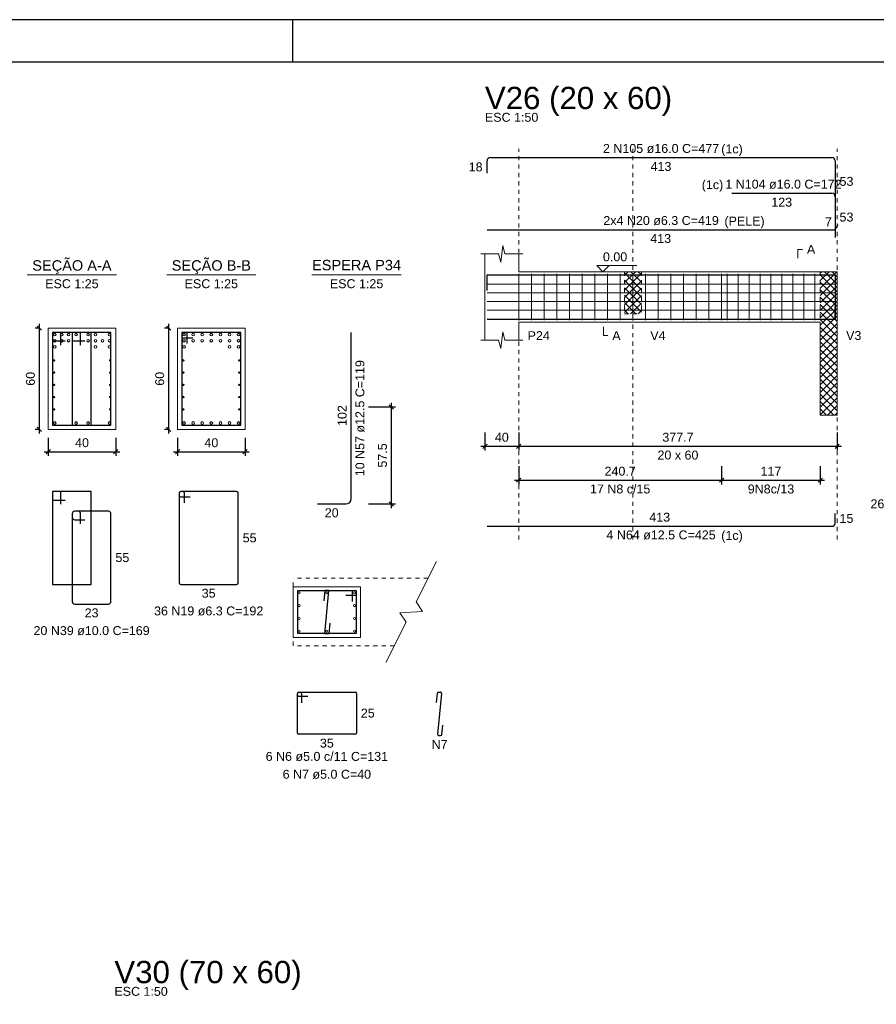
# Model space of a CAD drawing. Header units: millimetres. Extents: x 10 to 1250, y -62 to 528.
# Tile 886 of 909: x 1016 to 1036, y 105 to 128. Entities that reach past the tile are written whole.
import ezdxf

# ---------------------------------------------------------------- set-up
doc = ezdxf.new("R2010")
doc.units = ezdxf.units.MM
doc.header["$LTSCALE"] = 0.05
doc.linetypes.add('DOT', pattern=[6.35, 0, -6.35])
for name, color, linetype, lineweight in [('Descrição da armadura', 7, 'Continuous', 5), ('DT-Arm complementar', 5, 'Continuous', 5), ('DT-Barras na forma', 2, 'Continuous', 30), ('DT-Barras no corte', 5, 'Continuous', 5), ('DT-Barras rebatidas', 2, 'Continuous', 30), ('DT-Cotas', 9, 'Continuous', 5), ('DT-Forma', 5, 'Continuous', 5), ('DT-Hachura intersecção vigas', 9, 'Continuous', 5), ('DT-Pontilhado', 9, 'DOT', 5), ('DT-Textos', 7, 'Continuous', 5), ('DT-Título', 3, 'Continuous', 20), ('Textos armaduras', 7, 'Continuous', 5)]:
    doc.layers.add(name, color=color, linetype=linetype, lineweight=lineweight)
doc.layers.add('FOLHA_PADRÃO', color=7, linetype='Continuous')
doc.styles.add('Arial', font='arial.ttf')
doc.styles.get("Standard").update_dxf_attribs({"font": 'arial.ttf'})
doc.dimstyles.new('UM_25.000000', dxfattribs={"dimtxt": 0.18, "dimasz": 0.1, "dimexe": 0.1, "dimexo": 0.2, "dimgap": 0, "dimtad": 1, "dimtih": 1, "dimtoh": 1, "dimdec": 1, "dimlfac": 25, "dimzin": 0, "dimdsep": 46, "dimtxsty": 'Standard', "dimcen": 0.09, "dimdle": 0.1, "dimadec": 1, "dimazin": 2, "dimtfac": 1, "dimtdec": 4, "dimtofl": 0, "dimtmove": 0, "dimatfit": 3, "dimfxl": 1, "dimtolj": 1, "dimarcsym": 0})
doc.dimstyles.new('UM_50.000000', dxfattribs={"dimtxt": 0.18, "dimasz": 0.1, "dimexe": 0.1, "dimexo": 0.2, "dimgap": 0.1, "dimtad": 1, "dimdec": 1, "dimlfac": 50, "dimzin": 0, "dimdsep": 46, "dimtxsty": 'Standard', "dimblk": 'OBLIQUE', "dimcen": 0.09, "dimdle": 0.1, "dimadec": 1, "dimazin": 2, "dimtfac": 1, "dimtdec": 1, "dimtofl": 0, "dimtmove": 0, "dimatfit": 3, "dimldrblk": 'OBLIQUE', "dimfxl": 1, "dimtolj": 1, "dimarcsym": 1})
pattern_1 = [(45, (943.07463, 68.95515), (-0.08838835, 0.08838835), []), (135, (943.07463, 68.95515), (-0.08838835, -0.08838835), [])]

# ---------------------------------------------------------------- blocks, each defined once
blk = doc.blocks.new('A1EST. 1500')
at = {"layer": 'FOLHA_PADRÃO', "color": 1, "linetype": 'Continuous'}
for p, q in [((150.008, 59.4), (0, 59.4)), ((77.5, 59.4), (77.5, 58.4))]:
    blk.add_line(p, q, dxfattribs=at)
at = {"layer": 'FOLHA_PADRÃO', "color": 6, "linetype": 'Continuous'}
blk.add_lwpolyline([(149, 58.4), (149, 1), (1, 1), (1, 58.4), (149, 58.4)], dxfattribs=at)
blk = doc.blocks.new('_Oblique')
at = {"color": 0, "linetype": 'ByBlock', "lineweight": -2}
blk.add_line((-0.5, -0.5), (0.5, 0.5), dxfattribs=at)
blk = doc.blocks.new('*D1369')
at = {"layer": 'Defpoints', "color": 0, "transparency": 16777216}
for p in [(1016.408, 120.614), (1016.62, 120.614), (1016.62, 118.214)]:
    blk.add_point(p, dxfattribs=at)
at = {"layer": 'DT-Cotas', "color": 0, "lineweight": -2, "transparency": 16777216}
for p, q in [((1016.42, 120.614), (1016.308, 120.614)), ((1016.408, 118.114), (1016.408, 120.714)), ((1016.42, 118.214), (1016.308, 118.214))]:
    blk.add_line(p, q, dxfattribs=at)
at = {"layer": 'DT-Cotas', "color": 0, "lineweight": -2, "transparency": 16777216, "xscale": 0.1, "yscale": 0.1, "zscale": 0.1}
for p, rotation in [((1016.408, 120.614), 90), ((1016.408, 118.214), 270)]:
    blk.add_blockref('_Oblique', p, dxfattribs=dict(at, rotation=rotation))
at = {"layer": 'DT-Cotas', "transparency": 16777216, "insert": (1016.196, 119.414), "char_height": 0.2118, "attachment_point": 5, "rotation": 90, "style": 'Arial'}
blk.add_mtext('\\A1;60', dxfattribs=at)
blk = doc.blocks.new('*D1370')
at = {"layer": 'Defpoints', "color": 0, "transparency": 16777216}
for p in [(1016.62, 118.214), (1018.22, 118.214), (1018.22, 117.684)]:
    blk.add_point(p, dxfattribs=at)
at = {"layer": 'DT-Cotas', "color": 0, "lineweight": -2, "transparency": 16777216}
for p, q in [((1016.62, 118.014), (1016.62, 117.584)), ((1018.22, 118.014), (1018.22, 117.584)), ((1016.52, 117.684), (1018.32, 117.684))]:
    blk.add_line(p, q, dxfattribs=at)
at = {"layer": 'DT-Cotas', "color": 0, "lineweight": -2, "transparency": 16777216, "xscale": 0.1, "yscale": 0.1, "zscale": 0.1, "rotation": 180}
blk.add_blockref('_Oblique', (1016.62, 117.684), dxfattribs=at)
at = {"layer": 'DT-Cotas', "color": 0, "lineweight": -2, "transparency": 16777216, "xscale": 0.1, "yscale": 0.1, "zscale": 0.1}
blk.add_blockref('_Oblique', (1018.22, 117.684), dxfattribs=at)
at = {"layer": 'DT-Cotas', "transparency": 16777216, "insert": (1017.42, 117.896), "char_height": 0.2118, "attachment_point": 5, "rotation": 0.0057, "style": 'Arial'}
blk.add_mtext('\\A1;40', dxfattribs=at)
blk = doc.blocks.new('*D1338')
at = {"layer": 'Defpoints', "color": 0, "transparency": 16777216}
for p in [(1019.475, 120.614), (1019.687, 120.614), (1019.687, 118.214)]:
    blk.add_point(p, dxfattribs=at)
at = {"layer": 'DT-Cotas', "color": 0, "lineweight": -2, "transparency": 16777216}
for p, q in [((1019.487, 120.614), (1019.375, 120.614)), ((1019.475, 118.114), (1019.475, 120.714)), ((1019.487, 118.214), (1019.375, 118.214))]:
    blk.add_line(p, q, dxfattribs=at)
at = {"layer": 'DT-Cotas', "color": 0, "lineweight": -2, "transparency": 16777216, "xscale": 0.1, "yscale": 0.1, "zscale": 0.1}
for p, rotation in [((1019.475, 120.614), 90), ((1019.475, 118.214), 270)]:
    blk.add_blockref('_Oblique', p, dxfattribs=dict(at, rotation=rotation))
at = {"layer": 'DT-Cotas', "transparency": 16777216, "insert": (1019.263, 119.414), "char_height": 0.2118, "attachment_point": 5, "rotation": 90, "style": 'Arial'}
blk.add_mtext('\\A1;60', dxfattribs=at)
blk = doc.blocks.new('*D1339')
at = {"layer": 'Defpoints', "color": 0, "transparency": 16777216}
for p in [(1019.687, 118.214), (1021.287, 118.214), (1021.287, 117.684)]:
    blk.add_point(p, dxfattribs=at)
at = {"layer": 'DT-Cotas', "color": 0, "lineweight": -2, "transparency": 16777216}
for p, q in [((1019.687, 118.014), (1019.687, 117.584)), ((1021.287, 118.014), (1021.287, 117.584)), ((1019.587, 117.684), (1021.387, 117.684))]:
    blk.add_line(p, q, dxfattribs=at)
at = {"layer": 'DT-Cotas', "color": 0, "lineweight": -2, "transparency": 16777216, "xscale": 0.1, "yscale": 0.1, "zscale": 0.1, "rotation": 180}
blk.add_blockref('_Oblique', (1019.687, 117.684), dxfattribs=at)
at = {"layer": 'DT-Cotas', "color": 0, "lineweight": -2, "transparency": 16777216, "xscale": 0.1, "yscale": 0.1, "zscale": 0.1}
blk.add_blockref('_Oblique', (1021.287, 117.684), dxfattribs=at)
at = {"layer": 'DT-Cotas', "transparency": 16777216, "insert": (1020.487, 117.896), "char_height": 0.2118, "attachment_point": 5, "rotation": 0.0057, "style": 'Arial'}
blk.add_mtext('\\A1;40', dxfattribs=at)
blk = doc.blocks.new('*D1340')
at = {"layer": 'Defpoints', "color": 0, "transparency": 16777216}
for p in [(1024.016, 118.746), (1024.757, 118.746), (1024.016, 116.446)]:
    blk.add_point(p, dxfattribs=at)
at = {"layer": 'DT-Cotas', "color": 0, "lineweight": -2, "transparency": 16777216}
for p, q in [((1024.216, 118.746), (1024.857, 118.746)), ((1024.757, 116.346), (1024.757, 118.846)), ((1024.216, 116.446), (1024.857, 116.446))]:
    blk.add_line(p, q, dxfattribs=at)
at = {"layer": 'DT-Cotas', "color": 0, "lineweight": -2, "transparency": 16777216, "xscale": 0.1, "yscale": 0.1, "zscale": 0.1}
for p, rotation in [((1024.757, 118.746), 90), ((1024.757, 116.446), 270)]:
    blk.add_blockref('_Oblique', p, dxfattribs=dict(at, rotation=rotation))
at = {"layer": 'DT-Cotas', "transparency": 16777216, "insert": (1024.546, 117.596), "char_height": 0.2118, "attachment_point": 5, "rotation": 90, "style": 'Arial'}
blk.add_mtext('\\A1;57.5', dxfattribs=at)
blk = doc.blocks.new('*D1341')
at = {"layer": 'Defpoints', "color": 0, "transparency": 16777216}
for p in [(1026.976, 118.343), (1027.776, 118.343), (1027.776, 117.814)]:
    blk.add_point(p, dxfattribs=at)
at = {"layer": 'DT-Cotas', "color": 0, "lineweight": -2, "transparency": 16777216}
for p, q in [((1026.976, 118.143), (1026.976, 117.714)), ((1027.776, 118.143), (1027.776, 117.714)), ((1026.876, 117.814), (1027.876, 117.814))]:
    blk.add_line(p, q, dxfattribs=at)
at = {"layer": 'DT-Cotas', "color": 0, "lineweight": -2, "transparency": 16777216, "xscale": 0.1, "yscale": 0.1, "zscale": 0.1, "rotation": 180}
blk.add_blockref('_Oblique', (1026.976, 117.814), dxfattribs=at)
at = {"layer": 'DT-Cotas', "color": 0, "lineweight": -2, "transparency": 16777216, "xscale": 0.1, "yscale": 0.1, "zscale": 0.1}
blk.add_blockref('_Oblique', (1027.776, 117.814), dxfattribs=at)
at = {"layer": 'DT-Cotas', "transparency": 16777216, "insert": (1027.376, 118.026), "char_height": 0.2118, "attachment_point": 5, "rotation": 0.0057, "style": 'Arial'}
blk.add_mtext('\\A1;40', dxfattribs=at)
blk = doc.blocks.new('*D1342')
at = {"layer": 'Defpoints', "color": 0, "transparency": 16777216}
for p in [(1027.776, 118.343), (1035.33, 118.343), (1035.33, 117.814)]:
    blk.add_point(p, dxfattribs=at)
at = {"layer": 'DT-Cotas', "color": 0, "lineweight": -2, "transparency": 16777216}
for p, q in [((1027.776, 118.143), (1027.776, 117.714)), ((1035.33, 118.143), (1035.33, 117.714)), ((1027.676, 117.814), (1035.43, 117.814))]:
    blk.add_line(p, q, dxfattribs=at)
at = {"layer": 'DT-Cotas', "color": 0, "lineweight": -2, "transparency": 16777216, "xscale": 0.1, "yscale": 0.1, "zscale": 0.1, "rotation": 180}
blk.add_blockref('_Oblique', (1027.776, 117.814), dxfattribs=at)
at = {"layer": 'DT-Cotas', "color": 0, "lineweight": -2, "transparency": 16777216, "xscale": 0.1, "yscale": 0.1, "zscale": 0.1}
blk.add_blockref('_Oblique', (1035.33, 117.814), dxfattribs=at)
at = {"layer": 'DT-Cotas', "transparency": 16777216, "insert": (1031.553, 118.026), "char_height": 0.2118, "attachment_point": 5, "rotation": 0.0057, "style": 'Arial'}
blk.add_mtext('\\A1;377.7', dxfattribs=at)
blk = doc.blocks.new('*D1343')
at = {"layer": 'Defpoints', "color": 0, "transparency": 16777216}
for p in [(1032.59, 117.538), (1034.93, 117.538), (1034.93, 117.009)]:
    blk.add_point(p, dxfattribs=at)
at = {"layer": 'DT-Cotas', "color": 0, "lineweight": -2, "transparency": 16777216}
for p, q in [((1032.59, 117.338), (1032.59, 116.909)), ((1034.93, 117.338), (1034.93, 116.909)), ((1032.49, 117.009), (1035.03, 117.009))]:
    blk.add_line(p, q, dxfattribs=at)
at = {"layer": 'DT-Cotas', "color": 0, "lineweight": -2, "transparency": 16777216, "xscale": 0.1, "yscale": 0.1, "zscale": 0.1, "rotation": 180}
blk.add_blockref('_Oblique', (1032.59, 117.009), dxfattribs=at)
at = {"layer": 'DT-Cotas', "color": 0, "lineweight": -2, "transparency": 16777216, "xscale": 0.1, "yscale": 0.1, "zscale": 0.1}
blk.add_blockref('_Oblique', (1034.93, 117.009), dxfattribs=at)
at = {"layer": 'DT-Cotas', "transparency": 16777216, "insert": (1033.76, 117.221), "char_height": 0.2118, "attachment_point": 5, "rotation": 0.0057, "style": 'Arial'}
blk.add_mtext('\\A1;117', dxfattribs=at)
blk = doc.blocks.new('*D1344')
at = {"layer": 'Defpoints', "color": 0, "transparency": 16777216}
for p in [(1027.776, 117.538), (1032.59, 117.538), (1032.59, 117.009)]:
    blk.add_point(p, dxfattribs=at)
at = {"layer": 'DT-Cotas', "color": 0, "lineweight": -2, "transparency": 16777216}
for p, q in [((1027.776, 117.338), (1027.776, 116.909)), ((1032.59, 117.338), (1032.59, 116.909)), ((1027.676, 117.009), (1032.69, 117.009))]:
    blk.add_line(p, q, dxfattribs=at)
at = {"layer": 'DT-Cotas', "color": 0, "lineweight": -2, "transparency": 16777216, "xscale": 0.1, "yscale": 0.1, "zscale": 0.1, "rotation": 180}
blk.add_blockref('_Oblique', (1027.776, 117.009), dxfattribs=at)
at = {"layer": 'DT-Cotas', "color": 0, "lineweight": -2, "transparency": 16777216, "xscale": 0.1, "yscale": 0.1, "zscale": 0.1}
blk.add_blockref('_Oblique', (1032.59, 117.009), dxfattribs=at)
at = {"layer": 'DT-Cotas', "transparency": 16777216, "insert": (1030.183, 117.221), "char_height": 0.2118, "attachment_point": 5, "rotation": 0.0057, "style": 'Arial'}
blk.add_mtext('\\A1;240.7', dxfattribs=at)

msp = doc.modelspace()

# ---------------------------------------------------------------- hatches: boundary and pattern name
at = {"layer": 'DT-Hachura intersecção vigas', "linetype": 'Continuous'}
h = msp.add_hatch(dxfattribs=at)
h.set_pattern_fill('ANSI37', color=256, style=0)
h.set_pattern_definition(pattern_1)
h.paths.add_polyline_path([(1030.2861, 120.9551), (1030.6861, 120.9551), (1030.6861, 121.9551), (1030.2861, 121.9551), (1030.2861, 120.9551)])
h = msp.add_hatch(dxfattribs=at)
h.set_pattern_fill('ANSI37', color=256, style=0)
h.set_pattern_definition(pattern_1)
h.paths.add_polyline_path([(1034.9301, 118.5551), (1035.3301, 118.5551), (1035.3301, 120.7551), (1035.3301, 121.9551), (1034.9301, 121.9551), (1034.9301, 120.7551), (1034.9301, 118.5551)])

# ---------------------------------------------------------------- linework, layer by layer
at = {"layer": 'DT-Arm complementar'}
for p, q in [((1027.7831, 120.8051), (1027.7831, 121.9051)), ((1028.0831, 120.8051), (1028.0831, 121.9051)), ((1028.3831, 120.8051), (1028.3831, 121.9051)), ((1028.6831, 120.8051), (1028.6831, 121.9051)), ((1028.9831, 120.8051), (1028.9831, 121.9051)), ((1029.2831, 120.8051), (1029.2831, 121.9051)), ((1029.5831, 120.8051), (1029.5831, 121.9051)), ((1029.8831, 120.8051), (1029.8831, 121.9051)), ((1030.1831, 120.8051), (1030.1831, 121.9051)), ((1030.4831, 120.8051), (1030.4831, 121.9051)), ((1030.7831, 120.8051), (1030.7831, 121.9051)), ((1031.0831, 120.8051), (1031.0831, 121.9051)), ((1031.3831, 120.8051), (1031.3831, 121.9051)), ((1031.6831, 120.8051), (1031.6831, 121.9051)), ((1031.9831, 120.8051), (1031.9831, 121.9051)), ((1032.2831, 120.8051), (1032.2831, 121.9051)), ((1032.5831, 120.8051), (1032.5831, 121.9051)), ((1032.7201, 120.8051), (1032.7201, 121.9051)), ((1032.9801, 120.8051), (1032.9801, 121.9051)), ((1033.2401, 120.8051), (1033.2401, 121.9051)), ((1033.5001, 120.8051), (1033.5001, 121.9051)), ((1033.7601, 120.8051), (1033.7601, 121.9051)), ((1034.0201, 120.8051), (1034.0201, 121.9051)), ((1034.2801, 120.8051), (1034.2801, 121.9051)), ((1034.5401, 120.8051), (1034.5401, 121.9051)), ((1034.8001, 120.8051), (1034.8001, 121.9051)), ((1027.0261, 121.6585), (1035.2801, 121.6585)), ((1027.0261, 121.4539), (1035.2801, 121.4539)), ((1027.0261, 121.2493), (1035.2801, 121.2493)), ((1027.0261, 121.0447), (1035.2801, 121.0447))]:
    msp.add_line(p, q, dxfattribs=at)
at = {"layer": 'DT-Barras na forma'}
for p, q in [((1016.9199, 120.5135), (1016.7199, 120.5135)), ((1016.7199, 120.5135), (1016.7199, 118.3135)), ((1017.6399, 120.5135), (1016.7199, 120.5135)), ((1016.7199, 120.5135), (1016.7199, 120.3135)), ((1016.7199, 120.3135), (1017.0199, 120.3135)), ((1016.9199, 120.2135), (1016.9199, 120.5135)), ((1017.3866, 120.5135), (1017.1866, 120.5135)), ((1017.1866, 120.5135), (1017.1866, 118.3135)), ((1018.1066, 120.5135), (1017.1866, 120.5135)), ((1017.1866, 120.5135), (1017.1866, 120.3135)), ((1017.1866, 120.3135), (1017.4866, 120.3135)), ((1017.3866, 120.2135), (1017.3866, 120.5135)), ((1017.6399, 118.3135), (1017.6399, 120.5135)), ((1018.1066, 118.3135), (1018.1066, 120.5135)), ((1019.9125, 120.5135), (1019.7865, 120.5135)), ((1019.7865, 120.5135), (1019.7865, 118.3135)), ((1021.1865, 120.5135), (1019.7865, 120.5135)), ((1019.7865, 120.5135), (1019.7865, 120.3875)), ((1019.7865, 120.3875), (1020.0495, 120.3875)), ((1019.9125, 120.2505), (1019.9125, 120.5135)), ((1021.1865, 118.3135), (1021.1865, 120.5135)), ((1016.7199, 118.3135), (1017.6399, 118.3135)), ((1017.1866, 118.3135), (1018.1066, 118.3135)), ((1019.7865, 118.3135), (1021.1865, 118.3135))]:
    msp.add_line(p, q, dxfattribs=at)
for points in [[(1027.0261, 121.5111), (1027.0261, 121.8791), (1035.2801, 121.8791), (1035.2801, 120.8275)], [(1032.8301, 121.8791), (1035.2801, 121.8791), (1035.2801, 120.8275)], [(1027.0261, 120.8276), (1035.2801, 120.8276), (1035.2801, 121.1276)], [(1023.6765, 114.2807), (1023.9265, 114.2807), (1023.9265, 114.3807), (1022.5265, 114.3807), (1022.5265, 113.3807), (1023.9265, 113.3807), (1023.9265, 114.3807), (1023.8265, 114.3807), (1023.8265, 114.1307)], [(1023.3007, 113.6146), (1023.2765, 113.3657), (1023.1765, 113.3657), (1023.2765, 114.3957), (1023.1765, 114.3957), (1023.1523, 114.1469)]]:
    msp.add_lwpolyline(points, dxfattribs=at)
at = {"layer": 'DT-Barras no corte'}
for centre, radius in [((1016.7719, 120.4615), 0.032), ((1016.7719, 120.3175), 0.032), ((1016.9371, 120.4615), 0.032), ((1016.9371, 120.3175), 0.032), ((1017.1023, 120.4615), 0.032), ((1017.1023, 120.3175), 0.032), ((1017.2775, 120.4615), 0.032), ((1017.5623, 120.4615), 0.032), ((1017.5623, 120.3175), 0.032), ((1017.7375, 120.4615), 0.032), ((1017.7375, 120.3175), 0.032), ((1017.9027, 120.3175), 0.032), ((1018.0679, 120.4615), 0.032), ((1018.0679, 120.3175), 0.032), ((1019.8385, 120.4615), 0.032), ((1019.8385, 120.3175), 0.032), ((1020.0545, 120.4615), 0.032), ((1020.0545, 120.3175), 0.032), ((1020.2705, 120.4615), 0.032), ((1020.2705, 120.3175), 0.032), ((1020.4865, 120.4615), 0.032), ((1020.4865, 120.3175), 0.032), ((1020.7025, 120.4615), 0.032), ((1020.7025, 120.3175), 0.032), ((1020.9185, 120.4615), 0.032), ((1020.9185, 120.3175), 0.032), ((1021.1345, 120.4615), 0.032), ((1021.1345, 120.3175), 0.032), ((1016.7719, 120.1735), 0.032), ((1017.7375, 120.1735), 0.032), ((1018.0679, 120.1735), 0.032), ((1019.8385, 120.1735), 0.032), ((1020.9185, 120.1735), 0.032), ((1021.1345, 120.1735), 0.032), ((1016.7559, 119.8508), 0.016), ((1018.0839, 119.8508), 0.016), ((1019.8225, 119.8508), 0.016), ((1021.1505, 119.8508), 0.016), ((1016.7559, 119.5602), 0.016), ((1018.0839, 119.5602), 0.016), ((1019.8225, 119.5602), 0.016), ((1021.1505, 119.5602), 0.016), ((1016.7559, 119.2695), 0.016), ((1018.0839, 119.2695), 0.016), ((1019.8225, 119.2695), 0.016), ((1021.1505, 119.2695), 0.016), ((1016.7559, 118.9788), 0.016), ((1018.0839, 118.9788), 0.016), ((1019.8225, 118.9788), 0.016), ((1021.1505, 118.9788), 0.016), ((1016.7559, 118.6882), 0.016), ((1018.0839, 118.6882), 0.016), ((1019.8225, 118.6882), 0.016), ((1021.1505, 118.6882), 0.016), ((1016.7719, 118.3655), 0.032), ((1017.2775, 118.3655), 0.032), ((1017.5623, 118.3655), 0.032), ((1018.0679, 118.3655), 0.032), ((1019.8385, 118.3655), 0.032), ((1020.0545, 118.3655), 0.032), ((1020.2705, 118.3655), 0.032), ((1020.4865, 118.3655), 0.032), ((1020.7025, 118.3655), 0.032), ((1020.9185, 118.3655), 0.032), ((1021.1345, 118.3655), 0.032), ((1022.5715, 114.3357), 0.025), ((1023.2265, 114.3357), 0.025), ((1023.8815, 114.3357), 0.025), ((1022.5715, 114.0327), 0.025), ((1023.8815, 114.0327), 0.025), ((1022.5715, 113.7287), 0.025), ((1023.8815, 113.7287), 0.025), ((1022.5715, 113.4257), 0.025), ((1023.2265, 113.4257), 0.025), ((1023.8815, 113.4257), 0.025)]:
    msp.add_circle(centre, radius, dxfattribs=at)
at = {"layer": 'DT-Barras rebatidas'}
for p, q in [((1027.0261, 124.2928), (1027.0261, 124.5808)), ((1027.1061, 124.6608), (1035.2001, 124.6608)), ((1035.2801, 124.5808), (1035.2801, 123.6091)), ((1032.8301, 123.8136), (1035.2001, 123.8136)), ((1035.2801, 123.7336), (1035.2801, 122.7619)), ((1027.0261, 122.9506), (1035.2619, 122.9506)), ((1035.2892, 122.9663), (1035.3526, 123.0761)), ((1023.8042, 116.5706), (1023.8042, 120.5135)), ((1016.9199, 116.7368), (1016.7199, 116.7368)), ((1016.7199, 116.7368), (1016.7199, 114.5368)), ((1017.6399, 116.7368), (1016.7199, 116.7368)), ((1016.7199, 116.7368), (1016.7199, 116.5368)), ((1016.9199, 116.4368), (1016.9199, 116.7368)), ((1017.6399, 114.5368), (1017.6399, 116.7368)), ((1019.7236, 116.699), (1019.7236, 114.5746)), ((1019.7236, 116.699), (1019.7236, 116.6486)), ((1019.8118, 116.7368), (1019.7614, 116.7368)), ((1021.0858, 116.7368), (1019.7614, 116.7368)), ((1019.7614, 116.6108), (1019.9866, 116.6108)), ((1019.8496, 116.4738), (1019.8496, 116.699)), ((1021.1236, 114.5746), (1021.1236, 116.699)), ((1016.7199, 116.5368), (1017.0199, 116.5368)), ((1023.0042, 116.4456), (1023.6792, 116.4456)), ((1017.1866, 116.2101), (1017.1866, 114.1301)), ((1017.1866, 116.2101), (1017.1866, 116.1301)), ((1017.3266, 116.2701), (1017.2466, 116.2701)), ((1018.0466, 116.2701), (1017.2466, 116.2701)), ((1017.3866, 115.9701), (1017.3866, 116.2101)), ((1018.1066, 114.1301), (1018.1066, 116.2101)), ((1035.2801, 115.9791), (1035.2801, 116.2166)), ((1017.2466, 116.0701), (1017.4866, 116.0701)), ((1027.0261, 115.9166), (1035.2176, 115.9166)), ((1016.7199, 114.5368), (1017.6399, 114.5368)), ((1019.7614, 114.5368), (1021.0858, 114.5368)), ((1017.2466, 114.0701), (1018.0466, 114.0701)), ((1022.5265, 111.9107), (1022.5265, 111.9507)), ((1022.5265, 111.0107), (1022.5265, 111.9507)), ((1022.5565, 111.9807), (1023.8965, 111.9807)), ((1022.5565, 111.9807), (1022.5965, 111.9807)), ((1022.7765, 111.8807), (1022.5565, 111.8807)), ((1022.6265, 111.9507), (1022.6265, 111.7307)), ((1023.9265, 111.9507), (1023.9265, 111.0107)), ((1025.8265, 111.7319), (1025.848, 111.9536)), ((1025.9475, 111.9478), (1025.8539, 110.9836)), ((1025.8779, 111.9807), (1025.9176, 111.9807)), ((1025.9533, 110.9778), (1025.9748, 111.1996)), ((1023.8965, 110.9807), (1022.5565, 110.9807)), ((1025.8837, 110.9507), (1025.9234, 110.9507))]:
    msp.add_line(p, q, dxfattribs=at)
for centre, radius, start, end in [((1027.1061, 124.5808), 0.08, 90, 180), ((1035.2001, 124.5808), 0.08, 0, 90), ((1035.2001, 123.7336), 0.08, 0, 90), ((1035.2619, 122.9821), 0.0315, 270, 330), ((1019.7614, 116.699), 0.0378, 90, 180), ((1019.7614, 116.699), 0.0378, 90, 180), ((1019.7614, 116.6486), 0.0378, 180, 270), ((1019.8118, 116.699), 0.0378, 0, 90), ((1021.0858, 116.699), 0.0378, 0, 90), ((1023.6792, 116.5706), 0.125, 270, 0), ((1017.2466, 116.2101), 0.06, 90, 180), ((1017.2466, 116.2101), 0.06, 90, 180), ((1017.2466, 116.1301), 0.06, 180, 270), ((1017.3266, 116.2101), 0.06, 0, 90), ((1018.0466, 116.2101), 0.06, 0, 90), ((1035.2176, 115.9791), 0.0625, 270, 0), ((1019.7614, 114.5746), 0.0378, 180, 270), ((1021.0858, 114.5746), 0.0378, 270, 0), ((1017.2466, 114.1301), 0.06, 180, 270), ((1018.0466, 114.1301), 0.06, 270, 0), ((1022.5565, 111.9507), 0.03, 90, 180), ((1022.5565, 111.9507), 0.03, 90, 180), ((1022.5565, 111.9107), 0.03, 180, 270), ((1022.5965, 111.9507), 0.03, 0, 90), ((1023.8965, 111.9507), 0.03, 0, 90), ((1025.8779, 111.9507), 0.03, 90, 174.45468), ((1025.9176, 111.9507), 0.03, 354.45468, 90), ((1022.5565, 111.0107), 0.03, 180, 270), ((1023.8965, 111.0107), 0.03, 270, 0), ((1025.8837, 110.9807), 0.03, 174.45468, 270), ((1025.9234, 110.9807), 0.03, 270, 354.45468)]:
    msp.add_arc(centre, radius, start, end, dxfattribs=at)
at = {"layer": 'DT-Forma'}
for p, q in [((1027.3511, 122.1787), (1027.4011, 122.5787)), ((1027.4011, 122.5787), (1027.4511, 122.3787)), ((1026.8761, 122.3787), (1027.3011, 122.3787)), ((1026.9761, 121.9551), (1026.9761, 122.3787)), ((1027.3011, 122.3787), (1027.3511, 122.1787)), ((1027.4511, 122.3787), (1027.8761, 122.3787)), ((1027.7761, 122.3787), (1027.7761, 121.9551)), ((1027.7761, 121.9551), (1030.2861, 121.9551)), ((1030.2861, 121.9551), (1030.6861, 121.9551)), ((1030.6861, 121.9551), (1034.9301, 121.9551)), ((1034.9301, 121.9551), (1035.3301, 121.9551)), ((1026.9761, 120.7551), (1026.9761, 120.3315)), ((1027.7761, 120.3315), (1027.7761, 120.7551)), ((1027.7761, 120.7551), (1030.2861, 120.7551)), ((1030.2861, 120.7551), (1030.6861, 120.7551)), ((1030.6861, 120.7551), (1034.9301, 120.7551)), ((1034.9301, 120.7551), (1034.9301, 118.5551)), ((1035.3301, 118.5551), (1035.3301, 120.7551)), ((1018.2199, 120.6135), (1016.6199, 120.6135)), ((1016.6199, 120.6135), (1016.6199, 120.6135)), ((1016.6199, 120.6135), (1016.6199, 118.2135)), ((1018.2199, 118.2135), (1018.2199, 120.6135)), ((1018.2199, 120.6135), (1018.2199, 120.6135)), ((1021.2865, 120.6135), (1019.6865, 120.6135)), ((1019.6865, 120.6135), (1019.6865, 120.6135)), ((1019.6865, 120.6135), (1019.6865, 118.2135)), ((1021.2865, 118.2135), (1021.2865, 120.6135)), ((1021.2865, 120.6135), (1021.2865, 120.6135)), ((1027.3511, 120.1315), (1027.4011, 120.5315)), ((1027.4011, 120.5315), (1027.4511, 120.3315)), ((1026.8761, 120.3315), (1027.3011, 120.3315)), ((1027.3011, 120.3315), (1027.3511, 120.1315)), ((1027.4511, 120.3315), (1027.8761, 120.3315)), ((1034.9301, 118.5551), (1035.3301, 118.5551)), ((1016.6199, 118.2135), (1018.2199, 118.2135)), ((1016.6199, 118.2135), (1016.6199, 118.2135)), ((1018.2199, 118.2135), (1018.2199, 118.2135)), ((1019.6865, 118.2135), (1021.2865, 118.2135)), ((1019.6865, 118.2135), (1019.6865, 118.2135)), ((1021.2865, 118.2135), (1021.2865, 118.2135))]:
    msp.add_line(p, q, dxfattribs=at)
at = {"layer": 'DT-Forma', "linetype": 'Continuous'}
for p, q in [((1026.9761, 120.7551), (1026.9761, 121.9551)), ((1035.3301, 121.9551), (1035.3301, 120.7551))]:
    msp.add_line(p, q, dxfattribs=at)
at = {"layer": 'DT-Forma'}
msp.add_lwpolyline([(1024.6265, 112.6807), (1025.1065, 113.6407), (1024.9587, 113.8647), (1025.4943, 113.8968), (1025.3465, 114.1207), (1025.8265, 115.0807)], dxfattribs=at)
at = {"layer": 'DT-Forma', "linetype": 'DOT', "ltscale": 0.2}
for points in [[(1025.6265, 114.6807), (1022.4265, 114.6807)], [(1022.4265, 113.0807), (1022.4265, 114.6807)], [(1024.8265, 113.0807), (1022.4265, 113.0807)]]:
    msp.add_lwpolyline(points, dxfattribs=at)
at = {"layer": 'DT-Forma'}
msp.add_lwpolyline([(1022.4265, 114.4807), (1022.4265, 113.2807), (1024.0265, 113.2807), (1024.0265, 114.4807), (1022.4265, 114.4807)], close=True, dxfattribs=at)
at = {"layer": 'DT-Pontilhado', "ltscale": 0.2}
for p, q in [((1027.7761, 115.5989), (1027.7761, 124.8726)), ((1030.4861, 115.5989), (1030.4861, 124.8726)), ((1035.3301, 115.5989), (1035.3301, 124.8726)), ((1030.2861, 121.9551), (1030.2861, 120.9551)), ((1030.6861, 121.9551), (1030.6861, 120.9551)), ((1034.9301, 121.9551), (1034.9301, 120.7551)), ((1030.2861, 120.9551), (1030.6861, 120.9551))]:
    msp.add_line(p, q, dxfattribs=at)
at = {"layer": 'DT-Textos'}
for p, q in [((1016.1209, 121.8784), (1018.2389, 121.8784)), ((1019.4275, 121.8784), (1021.5455, 121.8784)), ((1022.8718, 121.8784), (1024.9898, 121.8784))]:
    msp.add_line(p, q, dxfattribs=at)
for points in [[(1034.4006, 122.2728), (1034.4006, 122.4846), (1034.5065, 122.4846)], [(1029.9223, 122.1034), (1029.7741, 121.9551), (1029.6258, 122.1034), (1030.5789, 122.1034)], [(1029.7841, 120.6492), (1029.7841, 120.4374), (1029.89, 120.4374)]]:
    msp.add_lwpolyline(points, dxfattribs=at)

# ---------------------------------------------------------------- block references
msp.add_blockref('A1EST. 1500', (944.9101, 68.5322))

# ---------------------------------------------------------------- texts
at = {"layer": 'Descrição da armadura', "linetype": 'Continuous', "char_height": 0.2118, "attachment_point": 8, "line_spacing_factor": 0.798, "style": 'Arial'}
for s, insert, width in [('2 N105 ø16.0 C=477', (1031.1531, 124.7667), 5.524605), ('1 N104 ø16.0 C=172', (1034.0551, 123.9195), 5.524605), ('2x4 N20 ø6.3 C=419', (1031.1531, 123.0565), 5.491291), ('17 N8 c/15', (1030.1831, 116.6913), 2.869342), ('9N8c/13', (1033.7601, 116.6913), 2.209726), ('26 N8 ø5.0 C=151', (1037.3327, 116.3371), 4.8647), ('4 N64 ø12.5 C=425', (1031.1531, 115.5989), 5.194653), ('36 N19 ø6.3 C=192', (1020.4236, 113.7955), 5.194653), ('20 N39 ø10.0 C=169', (1017.6466, 113.3288), 5.524605)]:
    msp.add_mtext(s, dxfattribs=dict(at, insert=insert, width=width))
at = {"layer": 'Descrição da armadura', "color": 7, "linetype": 'Continuous', "insert": (1024.1219, 118.4796), "char_height": 0.2118, "width": 5.524605, "attachment_point": 8, "rotation": 90, "line_spacing_factor": 0.798, "style": 'Arial'}
msp.add_mtext('10 N57 ø12.5 C=119', dxfattribs=at)
at = {"layer": 'Descrição da armadura', "color": 7, "linetype": 'Continuous', "char_height": 0.2118, "attachment_point": 8, "line_spacing_factor": 0.798, "style": 'Arial'}
for s, insert, width in [('N7', (1025.9007, 110.633), 0.758398), ('6 N6 ø5.0 c/11 C=131', (1023.2265, 110.3453), 5.820954), ('6 N7 ø5.0 C=40', (1023.2265, 109.9217), 4.204795)]:
    msp.add_mtext(s, dxfattribs=dict(at, insert=insert, width=width))
at = {"layer": 'DT-Textos', "line_spacing_factor": 0.798, "style": 'Arial'}
for s, insert, char_height, width, attachment_point in [('ESC 1:50', (1026.9761, 125.508), 0.2118, 2.57285, 7), ('(1c)', (1032.5806, 124.6972), 0.2118, 1.035186, 7), ('(1c)', (1032.6276, 123.8492), 0.2118, 1.035186, 9), ('A', (1034.6124, 122.3787), 0.2118, 0.400926, 7), ('0.00', (1029.7741, 122.1987), 0.2118, 1.169904, 7), ('SEÇÃO A-A', (1017.1796, 121.9032), 0.2471, 3.273443, 8), ('SEÇÃO B-B', (1020.4866, 121.9032), 0.2471, 3.273443, 8), ('ESPERA P34', (1023.9308, 121.9843), 0.2471, 3.675249, 8), ('ESC 1:25', (1017.1799, 121.5607), 0.2118, 2.57285, 8), ('ESC 1:25', (1020.4865, 121.5607), 0.2118, 2.57285, 8), ('ESC 1:25', (1023.9308, 121.5607), 0.2118, 2.57285, 8), ('P24', (1027.9879, 120.3315), 0.2118, 1.069526, 7), ('A', (1029.9959, 120.3315), 0.2118, 0.400926, 7), ('V4', (1030.8979, 120.3315), 0.2118, 0.735226, 7), ('V3', (1035.5419, 120.3315), 0.2118, 0.735226, 7), ('20 x 60', (1031.5531, 117.4961), 0.2118, 1.971756, 8), ('(1c)', (1032.5806, 115.5292), 0.2118, 1.035186, 7), ('ESC 1:50', (1018.1872, 104.7745), 0.2118, 2.57285, 7)]:
    msp.add_mtext(s, dxfattribs=dict(at, insert=insert, char_height=char_height, width=width, attachment_point=attachment_point))
at = {"layer": 'DT-Textos', "linetype": 'Continuous', "insert": (1032.6556, 122.9862), "char_height": 0.2118, "width": 1.937416, "attachment_point": 7, "line_spacing_factor": 0.798, "style": 'Arial'}
msp.add_mtext('(PELE)', dxfattribs=at)
at = {"layer": 'DT-Título', "char_height": 0.5295, "width": 8.420122, "attachment_point": 7, "line_spacing_factor": 0.798, "style": 'Arial'}
for s, insert in [('V26 (20 x 60)', (1026.9756, 125.6512)), ('V30 (70 x 60)', (1018.1876, 104.9172))]:
    msp.add_mtext(s, dxfattribs=dict(at, insert=insert))
at = {"layer": 'Textos armaduras', "linetype": 'Continuous', "char_height": 0.2118, "attachment_point": 7, "line_spacing_factor": 0.798, "style": 'Arial'}
for s, insert, width in [('18', (1026.5903, 124.3309), 0.659905), ('413', (1030.9056, 124.3431), 0.989858), ('53', (1035.386, 123.989), 0.659905), ('123', (1033.7676, 123.4959), 0.989858), ('53', (1035.386, 123.1418), 0.659905), ('7', (1035.039, 123.0304), 0.329953), ('413', (1030.8966, 122.6329), 0.989858), ('413', (1030.8744, 116.0225), 0.989858), ('15', (1035.386, 115.9919), 0.659905), ('55', (1021.2295, 115.5309), 0.659905), ('55', (1018.2125, 115.0642), 0.659905), ('35', (1020.2586, 114.2191), 0.659905), ('23', (1017.4816, 113.7524), 0.659905)]:
    msp.add_mtext(s, dxfattribs=dict(at, insert=insert, width=width))
at = {"layer": 'Textos armaduras', "color": 7, "linetype": 'Continuous', "insert": (1023.6983, 118.2946), "char_height": 0.2118, "width": 0.989858, "attachment_point": 7, "rotation": 90, "line_spacing_factor": 0.798, "style": 'Arial'}
msp.add_mtext('102', dxfattribs=at)
at = {"layer": 'Textos armaduras', "color": 7, "linetype": 'Continuous', "char_height": 0.2118, "width": 0.659905, "attachment_point": 7, "line_spacing_factor": 0.798, "style": 'Arial'}
for s, insert in [('20', (1023.1767, 116.1279)), ('25', (1024.0324, 111.3748)), ('35', (1023.0615, 110.663))]:
    msp.add_mtext(s, dxfattribs=dict(at, insert=insert))

# ---------------------------------------------------------------- dimensions: what is measured, and where the dimension line sits
at = {"layer": 'DT-Cotas'}
for base, p1, p2, picture, middle in [((1016.4081, 120.6135), (1016.6199, 118.2135), (1016.6199, 120.6135), '*D1369', (1016.1963, 119.4135)), ((1019.4747, 120.6135), (1019.6865, 118.2135), (1019.6865, 120.6135), '*D1338', (1019.2629, 119.4135)), ((1024.7573, 118.7456), (1024.016, 116.4456), (1024.016, 118.7456), '*D1340', (1024.5455, 117.5956))]:
    dim = msp.add_linear_dim(base=base, p1=p1, p2=p2, angle=90, dimstyle='UM_25.000000', override={"dimtxt": 0.2118, "dimasz": 0.1, "dimexe": 0.1, "dimexo": 0.2, "dimtad": 1, "dimtih": 0, "dimtoh": 0, "dimdec": 1, "dimlfac": 25, "dimzin": 8, "dimtxsty": 'Arial', "dimblk": 'Oblique', "dimblk1": 'Oblique', "dimblk2": 'Oblique', "dimsah": 1, "dimdle": 0.1, "dimse1": 0, "dimse2": 0, "dimclrt": 256, "dimadec": 1, "dimazin": 3, "dimtmove": 2, "dimldrblk": 'Oblique'}, dxfattribs=at)
    dim.commit()
    dim.dimension.update_dxf_attribs({"geometry": picture, "text_midpoint": middle, "dimtype": 160, "text_rotation": 90})
for base, p1, p2, dimstyle, override, picture, middle in [((1018.2199, 117.684), (1016.6199, 118.2135), (1018.2199, 118.2135), 'UM_25.000000', {"dimtxt": 0.2118, "dimasz": 0.1, "dimexe": 0.1, "dimexo": 0.2, "dimtad": 1, "dimtih": 0, "dimtoh": 0, "dimdec": 1, "dimlfac": 25, "dimzin": 8, "dimtxsty": 'Arial', "dimblk": 'Oblique', "dimblk1": 'Oblique', "dimblk2": 'Oblique', "dimsah": 1, "dimdle": 0.1, "dimse1": 0, "dimse2": 0, "dimclrt": 256, "dimadec": 1, "dimazin": 3, "dimtmove": 2, "dimldrblk": 'Oblique'}, '*D1370', (1017.4199, 117.8958)), ((1021.2865, 117.684), (1019.6865, 118.2135), (1021.2865, 118.2135), 'UM_25.000000', {"dimtxt": 0.2118, "dimasz": 0.1, "dimexe": 0.1, "dimexo": 0.2, "dimtad": 1, "dimtih": 0, "dimtoh": 0, "dimdec": 1, "dimlfac": 25, "dimzin": 8, "dimtxsty": 'Arial', "dimblk": 'Oblique', "dimblk1": 'Oblique', "dimblk2": 'Oblique', "dimsah": 1, "dimdle": 0.1, "dimse1": 0, "dimse2": 0, "dimclrt": 256, "dimadec": 1, "dimazin": 3, "dimtmove": 2, "dimldrblk": 'Oblique'}, '*D1339', (1020.4865, 117.8958)), ((1027.7761, 117.8138), (1026.9761, 118.3433), (1027.7761, 118.3433), 'UM_50.000000', {"dimtxt": 0.2118, "dimasz": 0.1, "dimexe": 0.1, "dimexo": 0.2, "dimtad": 1, "dimtih": 0, "dimtoh": 0, "dimdec": 1, "dimlfac": 50, "dimzin": 8, "dimtxsty": 'Arial', "dimblk": 'Oblique', "dimblk1": 'Oblique', "dimblk2": 'Oblique', "dimsah": 1, "dimdle": 0.1, "dimse1": 0, "dimse2": 0, "dimclrt": 256, "dimadec": 1, "dimazin": 3, "dimtmove": 2, "dimldrblk": 'Oblique'}, '*D1341', (1027.3761, 118.0256)), ((1035.3301, 117.8138), (1027.7761, 118.3433), (1035.3301, 118.3433), 'UM_50.000000', {"dimtxt": 0.2118, "dimasz": 0.1, "dimexe": 0.1, "dimexo": 0.2, "dimtad": 1, "dimtih": 0, "dimtoh": 0, "dimdec": 1, "dimlfac": 50, "dimzin": 8, "dimtxsty": 'Arial', "dimblk": 'Oblique', "dimblk1": 'Oblique', "dimblk2": 'Oblique', "dimsah": 1, "dimdle": 0.1, "dimse1": 0, "dimse2": 0, "dimclrt": 256, "dimadec": 1, "dimazin": 3, "dimtmove": 2, "dimldrblk": 'Oblique'}, '*D1342', (1031.5531, 118.0256)), ((1032.5901, 117.009), (1027.7761, 117.5385), (1032.5901, 117.5385), 'UM_50.000000', {"dimtxt": 0.2118, "dimasz": 0.1, "dimexe": 0.1, "dimexo": 0.2, "dimtad": 1, "dimtih": 0, "dimtoh": 0, "dimdec": 1, "dimlfac": 50, "dimzin": 8, "dimtxsty": 'Arial', "dimblk": 'Oblique', "dimblk1": 'Oblique', "dimblk2": 'Oblique', "dimsah": 1, "dimdle": 0.1, "dimse1": 0, "dimse2": 0, "dimclrt": 256, "dimadec": 1, "dimazin": 3, "dimtmove": 2, "dimldrblk": 'Oblique'}, '*D1344', (1030.1831, 117.2208)), ((1034.9301, 117.009), (1032.5901, 117.5385), (1034.9301, 117.5385), 'UM_50.000000', {"dimtxt": 0.2118, "dimasz": 0.1, "dimexe": 0.1, "dimexo": 0.2, "dimtad": 1, "dimtih": 0, "dimtoh": 0, "dimdec": 1, "dimlfac": 50, "dimzin": 8, "dimtxsty": 'Arial', "dimblk": 'Oblique', "dimblk1": 'Oblique', "dimblk2": 'Oblique', "dimsah": 1, "dimdle": 0.1, "dimse1": 0, "dimse2": 0, "dimclrt": 256, "dimadec": 1, "dimazin": 3, "dimtmove": 2, "dimldrblk": 'Oblique'}, '*D1343', (1033.7601, 117.2208))]:
    dim = msp.add_linear_dim(base=base, p1=p1, p2=p2, dimstyle=dimstyle, override=override, dxfattribs=at)
    dim.commit()
    dim.dimension.update_dxf_attribs({"geometry": picture, "text_midpoint": middle, "dimtype": 160, "text_rotation": 0.00573})

doc.saveas('drawing.dxf')
